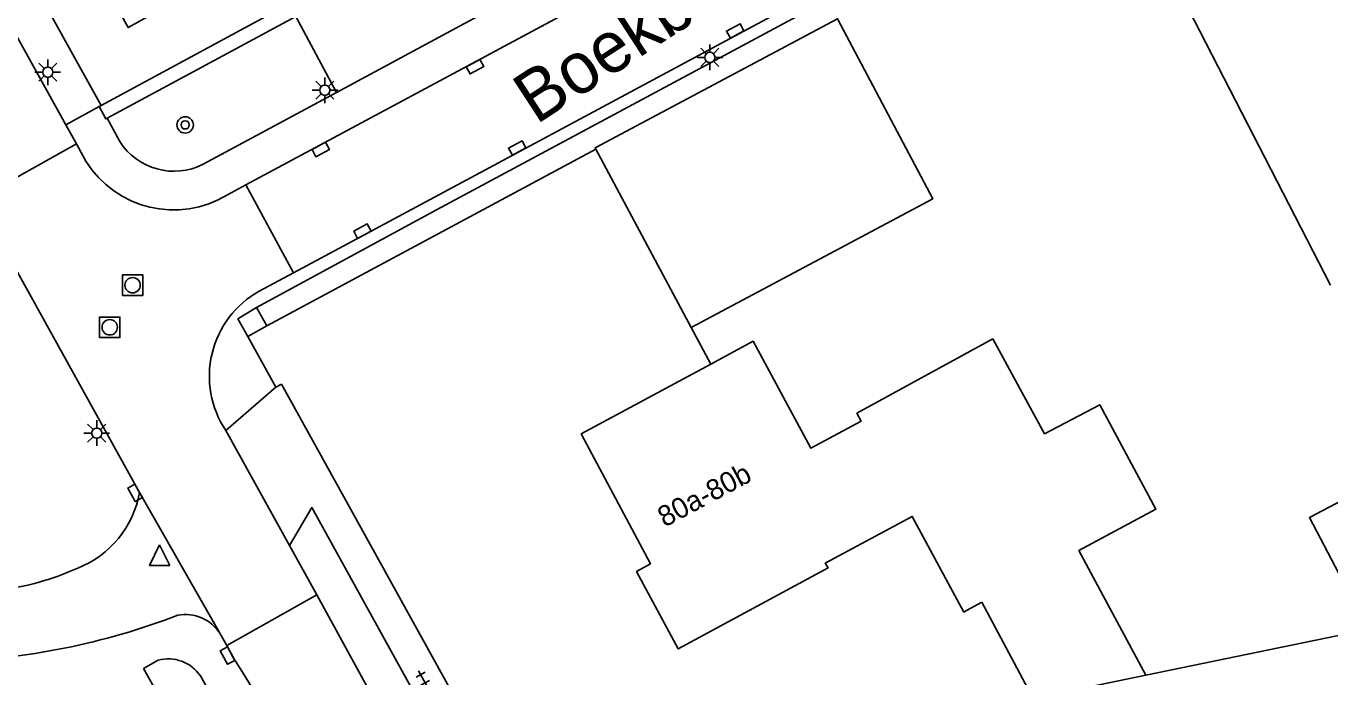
# Model space of a CAD drawing. Extents: x 136000 to 138005, y 398500 to 400500.
# Drawn here: x 137350.7 to 137414.3, y 399435.2 to 399466.9 of the extents above; entities that cross this region are included whole.
import ezdxf

# ---------------------------------------------------------------- set-up
doc = ezdxf.new("R2010")
doc.units = 0
for name, color, linetype in [('gg-afsc-erfafscheiding', 7, 'Continuous'), ('gg-afsc-hekwerk', 7, 'Continuous'), ('gg-afsc-muur', 7, 'Continuous'), ('gg-anno-huisnummerreeks BGT', 7, 'Continuous'), ('gg-anno-openbare ruimte label', 7, 'Continuous'), ('gg-bbg-bijgebouw', 7, 'Continuous'), ('gg-bbg-gedigitaliseerde bebouwing', 7, 'Continuous'), ('gg-bbg-hoofdgebouw', 7, 'Continuous'), ('gg-knt-verharding', 7, 'Continuous'), ('gg-knt-verharding nz', 7, 'Continuous'), ('gg-kntw-bovenkant insteek waterloop', 7, 'Continuous'), ('gt-grn-groengrens', 7, 'Continuous'), ('gt-grn-vlakafsluiter', 7, 'Continuous'), ('gt-grn-weggrens', 7, 'Continuous'), ('gt-symb-boom', 7, 'Continuous'), ('gt-symb-kolk', 7, 'Continuous'), ('gt-symb-lichtmast', 7, 'Continuous'), ('gt-symb-rioolschacht', 7, 'Continuous'), ('gt-symb-tegel verharding', 7, 'Continuous'), ('gt-symb-waterafsluiter', 7, 'Continuous')]:
    doc.layers.add(name, color=color, linetype=linetype)

# ---------------------------------------------------------------- blocks, each defined once
blk = doc.blocks.new('gt0-KOLK')
at = {"layer": 'gt-symb-kolk'}
blk.add_lwpolyline([(0, 0), (0.375, 0), (0.375, 0.4), (-0.375, 0.4), (-0.375, 0), (0, 0)], dxfattribs=at)
blk = doc.blocks.new('gt0-LMAST')
at = {"layer": 'gt-symb-lichtmast'}
for p, q in [((-0.182, 0.173), (-0.447, 0.438)), ((-0.005, 0.246), (-0.005, 0.621)), ((0.172, 0.173), (0.437, 0.438)), ((-0.255, -0.004), (-0.63, -0.004)), ((-0.182, -0.181), (-0.447, -0.446)), ((-0.005, -0.254), (-0.005, -0.629)), ((0.437, -0.446), (0.172, -0.181)), ((0.245, -0.004), (0.62, -0.004))]:
    blk.add_line(p, q, dxfattribs=at)
blk.add_circle((-0.005, -0.004), 0.25, dxfattribs=at)
blk = doc.blocks.new('gt0-BOOM')
at = {"layer": 'gt-symb-boom'}
for radius in [0.4, 0.2]:
    blk.add_circle((0, 0), radius, dxfattribs=at)
blk = doc.blocks.new('gt0-RS')
at = {"layer": 'gt-symb-rioolschacht'}
blk.add_lwpolyline([(-0.5, -0.5), (0.5, -0.5), (0.5, 0.5), (-0.5, 0.5)], close=True, dxfattribs=at)
blk.add_circle((0, 0), 0.375, dxfattribs=at)
blk = doc.blocks.new('gt0-WAFSL')
at = {"layer": 'gt-symb-waterafsluiter'}
for p, q in [((-0.5, -0.333), (0, 0.667)), ((0, 0.667), (0.5, -0.333)), ((0.5, -0.333), (-0.5, -0.333))]:
    blk.add_line(p, q, dxfattribs=at)
blk = doc.blocks.new('gt0-TEG1')
at = {"layer": 'gt-symb-tegel verharding'}
for p, q in [((-1.125, 0), (1.125, 0)), ((-0.9, -0.25), (-0.9, 0.25)), ((-0.45, -0.25), (-0.45, 0.25)), ((0, -0.25), (0, 0.25)), ((0.45, -0.25), (0.45, 0.25)), ((0.9, -0.25), (0.9, 0.25))]:
    blk.add_line(p, q, dxfattribs=at)

msp = doc.modelspace()

# ---------------------------------------------------------------- linework, layer by layer
at = {"layer": 'gg-afsc-erfafscheiding'}
for p, q in [((137370.75, 399457.953), (137396.884, 399471.987)), ((137406.773, 399469.05), (137414.384, 399454.278))]:
    msp.add_line(p, q, dxfattribs=at)
at = {"layer": 'gg-afsc-hekwerk'}
for p, q in [((137362.463, 399452.289), (137378.521, 399460.921)), ((137405.372, 399435.257), (137416.217, 399437.479)), ((137405.372, 399435.257), (137416.217, 399437.479))]:
    msp.add_line(p, q, dxfattribs=at)
at = {"layer": 'gg-afsc-muur'}
for p, q in [((137361.972, 399453.186), (137370.75, 399457.953)), ((137383.183, 399452.217), (137384.14, 399450.431))]:
    msp.add_line(p, q, dxfattribs=at)
at = {"layer": 'gg-bbg-bijgebouw'}
msp.add_line((137378.521, 399460.921), (137383.183, 399452.217), dxfattribs=at)
for points in [[(137378.521, 399460.921), (137378.487, 399460.984), (137390.32, 399467.282), (137394.972, 399458.493), (137383.183, 399452.217)], [(137418.798, 399445.811), (137413.344, 399442.937), (137416.217, 399437.479)]]:
    msp.add_lwpolyline(points, dxfattribs=at)
at = {"layer": 'gg-bbg-gedigitaliseerde bebouwing'}
for p, q in [((137384.14, 399450.431), (137386.201, 399451.542)), ((137397.9, 399451.657), (137391.259, 399448.036))]:
    msp.add_line(p, q, dxfattribs=at)
msp.add_lwpolyline([(137391.259, 399448.036), (137391.467, 399447.651), (137389.012, 399446.327), (137386.201, 399451.542)], dxfattribs=at)
at = {"layer": 'gg-bbg-hoofdgebouw'}
for p, q in [((137377.81, 399447.02), (137384.14, 399450.431)), ((137397.367, 399438.804), (137396.617, 399438.399)), ((137399.867, 399434.111), (137397.367, 399438.804)), ((137405.372, 399435.257), (137399.867, 399434.111))]:
    msp.add_line(p, q, dxfattribs=at)
for points in [[(137354.23, 399477.44), (137355.93, 399474.378), (137352.571, 399472.517), (137355.709, 399466.852), (137357.583, 399467.891), (137357.742, 399467.605), (137362.69, 399470.335), (137362.526, 399470.631), (137364.428, 399471.685)], [(137405.372, 399435.257), (137402.103, 399441.328), (137405.857, 399443.351), (137403.113, 399448.443), (137400.422, 399447.031), (137397.9, 399451.657)], [(137396.617, 399438.399), (137396.488, 399438.329), (137393.967, 399442.998), (137389.72, 399440.71), (137389.86, 399440.48), (137382.55, 399436.53), (137380.51, 399440.31), (137381.2, 399440.69), (137377.81, 399447.02)]]:
    msp.add_lwpolyline(points, dxfattribs=at)
at = {"layer": 'gg-knt-verharding'}
for p, q in [((137354.384, 399463.054), (137316.381, 399531.534)), ((137352.664, 399462.101), (137314.807, 399530.339)), ((137397.588, 399478.571), (137361.451, 399459.168)), ((137403.133, 399476.015), (137363.775, 399454.888)), ((137365.795, 399469.22), (137354.384, 399463.054)), ((137363.886, 399467.382), (137354.678, 399462.428)), ((137365.875, 399463.687), (137363.886, 399467.382)), ((137365.875, 399463.687), (137359.368, 399460.185)), ((137354.288, 399463.002), (137354.384, 399463.054)), ((137355.289, 399461.294), (137354.678, 399462.428)), ((137353.176, 399461.179), (137352.664, 399462.101)), ((137353.176, 399461.179), (137348.329, 399458.469)), ((137353.643, 399460.337), (137353.176, 399461.179)), ((137361.451, 399459.168), (137360.552, 399458.685)), ((137363.775, 399454.888), (137361.451, 399459.168)), ((137356.262, 399444.156), (137348.329, 399458.469)), ((137363.775, 399454.888), (137362.103, 399453.991)), ((137362.909, 399449.304), (137361.536, 399451.773)), ((137362.909, 399449.304), (137363.183, 399449.455)), ((137363.183, 399449.455), (137378.329, 399422.092)), ((137360.466, 399447.19), (137363.575, 399441.573)), ((137360.176, 399437.292), (137356.262, 399444.156)), ((137363.575, 399441.573), (137364.908, 399439.163)), ((137364.908, 399439.163), (137360.517, 399436.694)), ((137360.517, 399436.694), (137360.176, 399437.292))]:
    msp.add_line(p, q, dxfattribs=at)
for points in [[(137354.678, 399462.428), (137354.606, 399462.389), (137354.288, 399463.002)], [(137361.536, 399451.773), (137361.06, 399452.629), (137361.972, 399453.186)], [(137363.575, 399441.573), (137364.661, 399443.428), (137371.653, 399430.761)], [(137364.908, 399439.163), (137368.509, 399432.597), (137370.025, 399429.863)], [(137366.813, 399426.326), (137361.361, 399435.273), (137360.827, 399436.115), (137360.517, 399436.694)]]:
    msp.add_lwpolyline(points, dxfattribs=at)
for centre, radius, start, end in [((137357.937, 399462.976), 3.137, 212.43143, 297.14868), ((137357.929, 399462.989), 5.04, 211.74804, 301.35712), ((137364.426, 399449.834), 4.762, 119.19696, 213.73575), ((137351.396, 399445.061), 4.95, 291.86416, 349.46912), ((137347.539, 399453.384), 14.119, 277.1546, 293.81264), ((137345.76, 399470.513), 34.624, 271.78865, 290.92688), ((137358.496, 399436.208), 2, 32.8398, 100.62809)]:
    msp.add_arc(centre, radius, start, end, dxfattribs=at)
at = {"layer": 'gg-knt-verharding nz'}
msp.add_line((137365.875, 399463.687), (137373.771, 399467.936), dxfattribs=at)
at = {"layer": 'gg-kntw-bovenkant insteek waterloop'}
msp.add_line((137357.166, 399435.979), (137356.449, 399435.574), dxfattribs=at)
msp.add_lwpolyline([(137359.226, 399435.212), (137363.286, 399427.909), (137363.305, 399426.926), (137362.079, 399426.261), (137361.382, 399426.824), (137356.449, 399435.574)], dxfattribs=at)
msp.add_arc((137357.663, 399434.165), 1.881, 33.82275, 105.33362, dxfattribs=at)
at = {"layer": 'gt-grn-groengrens'}
msp.add_line((137362.463, 399452.289), (137361.536, 399451.773), dxfattribs=at)
at = {"layer": 'gt-grn-vlakafsluiter'}
for p in [(137361.972, 399453.186), (137362.463, 399452.289)]:
    msp.add_line(p, (137362.329, 399452.55), dxfattribs=at)
at = {"layer": 'gt-grn-weggrens'}
for p, q in [((137354.288, 399463.002), (137352.664, 399462.101)), ((137360.466, 399447.19), (137362.909, 399449.304))]:
    msp.add_line(p, q, dxfattribs=at)

# ---------------------------------------------------------------- block references
at = {"layer": 'gt-symb-boom'}
msp.add_blockref('gt0-BOOM', (137358.485, 399462.1), dxfattribs=at)
at = {"layer": 'gt-symb-kolk'}
for p, rotation in [((137385.421, 399466.506), 28.2253335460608), ((137372.532, 399465.118), -151.76373939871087), ((137365.008, 399461.078), -151.76373939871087), ((137374.782, 399460.796), 28.225333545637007), ((137367.229, 399456.742), 28.225333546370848), ((137356.213, 399444.242), 119.0812532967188), ((137360.727, 399436.302), 118.10618893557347)]:
    msp.add_blockref('gt0-KOLK', p, dxfattribs=dict(at, rotation=rotation))
at = {"layer": 'gt-symb-lichtmast'}
for p in [(137384.098, 399465.398), (137351.787, 399464.672), (137365.309, 399463.796), (137354.174, 399447.064)]:
    msp.add_blockref('gt0-LMAST', p, dxfattribs=at)
at = {"layer": 'gt-symb-rioolschacht'}
for p in [(137355.92, 399454.278), (137354.804, 399452.224)]:
    msp.add_blockref('gt0-RS', p, dxfattribs=at)
at = {"layer": 'gt-symb-tegel verharding', "rotation": -60.92313646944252}
msp.add_blockref('gt0-TEG1', (137370.415, 399434.483), dxfattribs=at)
at = {"layer": 'gt-symb-waterafsluiter'}
msp.add_blockref('gt0-WAFSL', (137357.237, 399440.938), dxfattribs=at)

# ---------------------------------------------------------------- texts
at = {"layer": 'gg-anno-huisnummerreeks BGT'}
msp.add_text('80a-80b', height=1, rotation=28.2, dxfattribs=at).set_placement((137381.888, 399442.449))
at = {"layer": 'gg-anno-openbare ruimte label'}
msp.add_text('Boekbinderijstraat', height=2.5, rotation=33.1, dxfattribs=at).set_placement((137375.611, 399462.087))

doc.saveas('drawing.dxf')
